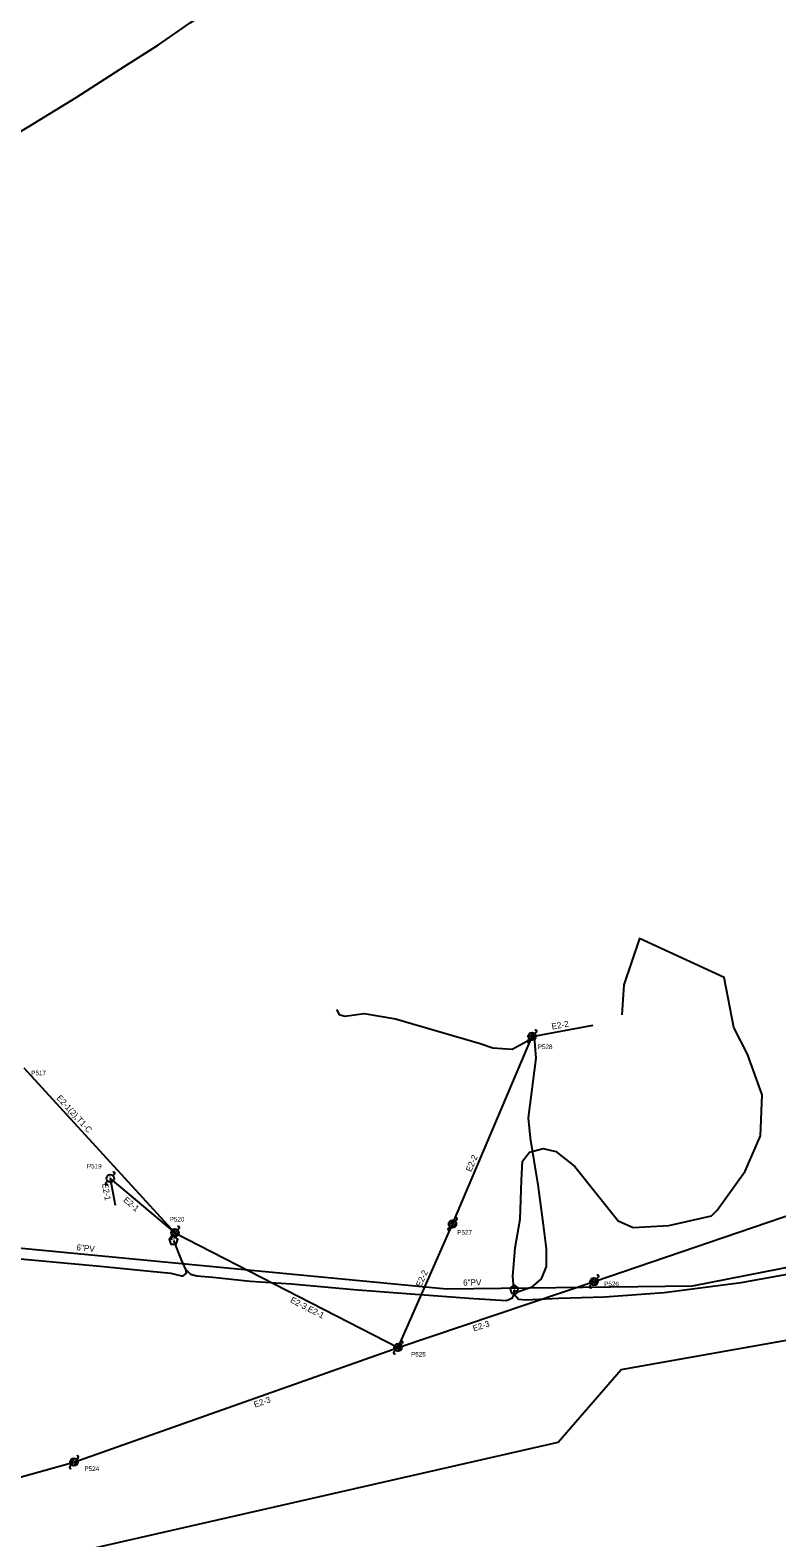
# Model space of a CAD drawing. Extents: x 1614474 to 1865144, y 1098877 to 1212550.
# Drawn here: x 1813275 to 1813765, y 1190349 to 1191338 of the extents above; entities that cross this region are included whole.
import ezdxf

# ---------------------------------------------------------------- set-up
doc = ezdxf.new("R2010")
doc.units = 0
for name, color, linetype in [('BFUSER_FIBERSPAN', 7, 'Continuous'), ('RD_EX_SU_Elec', 7, 'Continuous'), ('RD_EX_SU_H2O', 7, 'Continuous'), ('RD_EX_SU_Ovhd', 7, 'Continuous'), ('RD_EX_SU_Pole', 7, 'Continuous'), ('RD_EX_SU_Telecom', 7, 'Continuous'), ('RD_EX_SU_TX_H2O', 7, 'Continuous'), ('RD_EX_SU_TX_Pole', 7, 'Continuous')]:
    doc.layers.add(name, color=color, linetype=linetype)

# ---------------------------------------------------------------- blocks, each defined once
blk = doc.blocks.new('SUE_TPP')
at = {"layer": 'RD_EX_SU_Telecom'}
blk.add_lwpolyline([(0, 3), (-2.85, 0.93), (-1.76, -2.43), (1.76, -2.43), (2.85, 0.93)], close=True, dxfattribs=at)
blk.add_text('T', height=3.75, dxfattribs=at).set_placement((-1.25, -1.88))

msp = doc.modelspace()

# ---------------------------------------------------------------- linework, layer by layer
at = {"layer": 'BFUSER_FIBERSPAN'}
msp.add_lwpolyline([(1813021.8, 1190310.46), (1813223.92, 1190320.85), (1813621.25, 1190411.3), (1813662.64, 1190459.12), (1813805.72, 1190484.42), (1814655.93, 1190840.63), (1815093.55, 1191021.9)], dxfattribs=at)
at = {"layer": 'RD_EX_SU_Elec'}
msp.add_lwpolyline([(1813074.17, 1191147.22), (1813079.49, 1191142.73), (1813083.35, 1191146.53), (1813090.24, 1191152.3), (1813113.65, 1191170.54), (1813131.4, 1191183.04), (1813147.43, 1191193.7), (1813174.94, 1191210.3), (1813193.18, 1191222.5), (1813212.55, 1191236.51), (1813242.91, 1191256.26), (1813274.11, 1191274.83), (1813305.14, 1191293.76), (1813336.93, 1191314.29), (1813359.03, 1191328.39), (1813379.8, 1191342.76), (1813412.74, 1191364.15), (1813434.94, 1191378.63), (1813468.04, 1191399.22), (1813497.48, 1191419.37)], dxfattribs=at)
at = {"layer": 'RD_EX_SU_H2O'}
msp.add_lwpolyline([(1813137.28, 1190560.13), (1813168.69, 1190548.44), (1813548.05, 1190512.01), (1813709.49, 1190513.95), (1813790.71, 1190529.92), (1813879.02, 1190555.32), (1814045.36, 1190620.16), (1814170.98, 1190673.34), (1814340.25, 1190745.39), (1814593.33, 1190851.84), (1815112.4, 1191071.44), (1815429.86, 1191203.06), (1815618.35, 1191283.39), (1815883.49, 1191395.05), (1816374.39, 1191600.1)], dxfattribs=at)
at = {"layer": 'RD_EX_SU_Ovhd'}
for p, q in [((1813604.22, 1190677.72), (1813644.26, 1190684.95)), ((1813552.01, 1190554.53), (1813604.22, 1190677.72)), ((1813270.85, 1190657.03), (1813369.89, 1190548.84)), ((1813644.92, 1190516.83), (1813856.8, 1190589.16)), ((1813327.48, 1190584.47), (1813369.89, 1190548.84)), ((1813327.48, 1190584.47), (1813330.66, 1190566.99)), ((1813369.89, 1190548.84), (1813516.3, 1190473.57)), ((1813516.3, 1190473.57), (1813552.01, 1190554.53)), ((1813516.3, 1190473.57), (1813644.92, 1190516.83)), ((1813303.67, 1190398.31), (1813516.3, 1190473.57)), ((1813113.89, 1190345.79), (1813303.67, 1190398.31))]:
    msp.add_line(p, q, dxfattribs=at)
at = {"layer": 'RD_EX_SU_Pole'}
for p, q in [((1813601.39, 1190674.89), (1813602.46, 1190675.95)), ((1813601.81, 1190677.07), (1813604.87, 1190680.13)), ((1813602.46, 1190675.95), (1813605.99, 1190679.49)), ((1813603.58, 1190675.3), (1813606.64, 1190678.36)), ((1813605.99, 1190679.49), (1813607.05, 1190680.55)), ((1813329.25, 1190586.23), (1813330.31, 1190587.29)), ((1813324.65, 1190581.64), (1813325.72, 1190582.7)), ((1813549.59, 1190553.89), (1813552.65, 1190556.95)), ((1813550.24, 1190552.76), (1813553.77, 1190556.3)), ((1813553.77, 1190556.3), (1813554.84, 1190557.36)), ((1813367.06, 1190546.01), (1813368.13, 1190547.07)), ((1813367.48, 1190548.19), (1813370.54, 1190551.25)), ((1813368.13, 1190547.07), (1813371.66, 1190550.61)), ((1813369.25, 1190546.42), (1813372.31, 1190549.49)), ((1813371.66, 1190550.61), (1813372.72, 1190551.67)), ((1813549.18, 1190551.7), (1813550.24, 1190552.76)), ((1813551.36, 1190552.12), (1813554.42, 1190555.18)), ((1813642.5, 1190516.19), (1813645.56, 1190519.25)), ((1813643.15, 1190515.07), (1813646.68, 1190518.6)), ((1813644.27, 1190514.42), (1813647.33, 1190517.48)), ((1813646.68, 1190518.6), (1813647.74, 1190519.66)), ((1813642.09, 1190514.01), (1813643.15, 1190515.07)), ((1813513.47, 1190470.74), (1813514.53, 1190471.8)), ((1813513.89, 1190472.92), (1813516.95, 1190475.99)), ((1813514.53, 1190471.8), (1813518.07, 1190475.34)), ((1813515.65, 1190471.16), (1813518.72, 1190474.22)), ((1813518.07, 1190475.34), (1813519.13, 1190476.4)), ((1813301.26, 1190397.67), (1813304.32, 1190400.73)), ((1813301.91, 1190396.54), (1813305.44, 1190400.08)), ((1813303.03, 1190395.9), (1813306.09, 1190398.96)), ((1813305.44, 1190400.08), (1813306.5, 1190401.14)), ((1813300.85, 1190395.48), (1813301.91, 1190396.54))]:
    msp.add_line(p, q, dxfattribs=at)
for centre in [(1813604.22, 1190677.72), (1813327.48, 1190584.47), (1813552.01, 1190554.53), (1813369.89, 1190548.84), (1813644.92, 1190516.83), (1813516.3, 1190473.57), (1813303.67, 1190398.31)]:
    msp.add_circle(centre, 2.5, dxfattribs=at)
for centre, start, end in [((1813601.92, 1190674.36), 135, 315), ((1813606.52, 1190681.08), 315, 135), ((1813329.78, 1190587.82), 315, 135), ((1813325.19, 1190581.11), 135, 315), ((1813554.3, 1190557.89), 315, 135), ((1813372.19, 1190552.2), 315, 135), ((1813549.71, 1190551.17), 135, 315), ((1813367.6, 1190545.48), 135, 315), ((1813647.21, 1190520.19), 315, 135), ((1813642.62, 1190513.48), 135, 315), ((1813518.6, 1190476.93), 315, 135), ((1813514, 1190470.21), 135, 315), ((1813305.97, 1190401.67), 315, 135), ((1813301.38, 1190394.95), 135, 315)]:
    msp.add_arc(centre, 0.75, start, end, dxfattribs=at)
at = {"layer": 'RD_EX_SU_Telecom'}
for points in [[(1813592.2, 1190512.27), (1813591.58, 1190520.2), (1813593.18, 1190538.89), (1813596.31, 1190557.84), (1813597.23, 1190583.39), (1813598.01, 1190595.83), (1813602.63, 1190601.72), (1813611.45, 1190604.04), (1813619.86, 1190602.19), (1813632.34, 1190592.39), (1813660.73, 1190556.55), (1813670.43, 1190552.36), (1813694.01, 1190553.55), (1813721.92, 1190559.95), (1813725.59, 1190563.57), (1813744.01, 1190589.22), (1813754.07, 1190612.54), (1813755.22, 1190639.35), (1813745.52, 1190665.97), (1813736.63, 1190683.45), (1813730.24, 1190716.26), (1813674.79, 1190741.98), (1813664.43, 1190711.59), (1813663.14, 1190691.81)], [(1813475.8, 1190695.38), (1813477.62, 1190691.96), (1813481.36, 1190690.96), (1813494, 1190692.66), (1813514.57, 1190689.18), (1813570.15, 1190673.12), (1813578.4, 1190670.16), (1813591.13, 1190669.29), (1813605.49, 1190677.21), (1813606.58, 1190663.31), (1813601.62, 1190624.21), (1813603.06, 1190610.93), (1813608.04, 1190580.18), (1813611.56, 1190554.08), (1813613.49, 1190538.25), (1813613.46, 1190526.59), (1813610.15, 1190518.68), (1813603.69, 1190512.91), (1813594.54, 1190509.9), (1813592.66, 1190511.16)], [(1813592.51, 1190508.63), (1813595.25, 1190505.28), (1813600.31, 1190504.81), (1813621.53, 1190505.89), (1813651.78, 1190506.69), (1813690.9, 1190509.66), (1813741.46, 1190516.19), (1813781.4, 1190523.39), (1813863.95, 1190545.47), (1813866.26, 1190551.47), (1813865.54, 1190556.28), (1813864.71, 1190557.84)], [(1813253.99, 1190533.12), (1813320.8, 1190526.93), (1813353.75, 1190523.6), (1813367.13, 1190522.28), (1813375.09, 1190520.41), (1813377.41, 1190522.28), (1813377.12, 1190524.81), (1813374.11, 1190530.98), (1813369.18, 1190543.74)], [(1813377.12, 1190524.81), (1813380.14, 1190521.61), (1813384.35, 1190520.53), (1813394.68, 1190519.71), (1813419.26, 1190517.09), (1813446.34, 1190515.21), (1813487.32, 1190511.57), (1813527.51, 1190508.49), (1813565.97, 1190505.66), (1813587.53, 1190504.42), (1813591.47, 1190506.03), (1813592.51, 1190508.63), (1813592.56, 1190511.19)]]:
    msp.add_lwpolyline(points, dxfattribs=at)

# ---------------------------------------------------------------- block references
for p in [(1813369.03, 1190543.78), (1813592.42, 1190511.55)]:
    msp.add_blockref('SUE_TPP', p, dxfattribs=at)

# ---------------------------------------------------------------- texts
at = {"layer": 'RD_EX_SU_Ovhd'}
for s, rotation, p in [('E2-2', 10.24048, (1813617.38, 1190682.13)), ('E2-1(2),T1-C', 312.47407, (1813291.9, 1190636.99)), ('E2-2', 67.02877, (1813564.21, 1190588.44)), ('E2-1', 280.29074, (1813322.04, 1190580.83)), ('E2-1', 319.96735, (1813335.7, 1190569.73)), ('E2-2', 66.201, (1813531.42, 1190512.82)), ('E2-3,E2-1', 332.79256, (1813445.17, 1190503.39)), ('E2-3', 18.59164, (1813566.07, 1190483.98)), ('E2-3', 19.49137, (1813422.46, 1190433.99))]:
    msp.add_text(s, height=4, rotation=rotation, dxfattribs=at).set_placement(p)
at = {"layer": 'RD_EX_SU_Pole'}
msp.add_text('L', height=4, dxfattribs=at).set_placement((1813326.62, 1190582.47))
at = {"layer": 'RD_EX_SU_TX_H2O'}
for rotation, p in [(354.51577, (1813305.11, 1190537.35)), (0.68711, (1813558.98, 1190514.14))]:
    msp.add_text('6"PV', height=4, rotation=rotation, dxfattribs=at).set_placement(p)
at = {"layer": 'RD_EX_SU_TX_Pole'}
for s, p in [('P528', (1813607.94, 1190669.37)), ('P517', (1813275.62, 1190652.17)), ('P519', (1813312.18, 1190591.02)), ('P520', (1813366.45, 1190556.19)), ('P527', (1813555.13, 1190547.56)), ('P526', (1813651.51, 1190513.75)), ('P525', (1813524.8, 1190467.52)), ('P524', (1813310.51, 1190392.54))]:
    msp.add_text(s, height=3, dxfattribs=at).set_placement(p)

doc.saveas('drawing.dxf')
